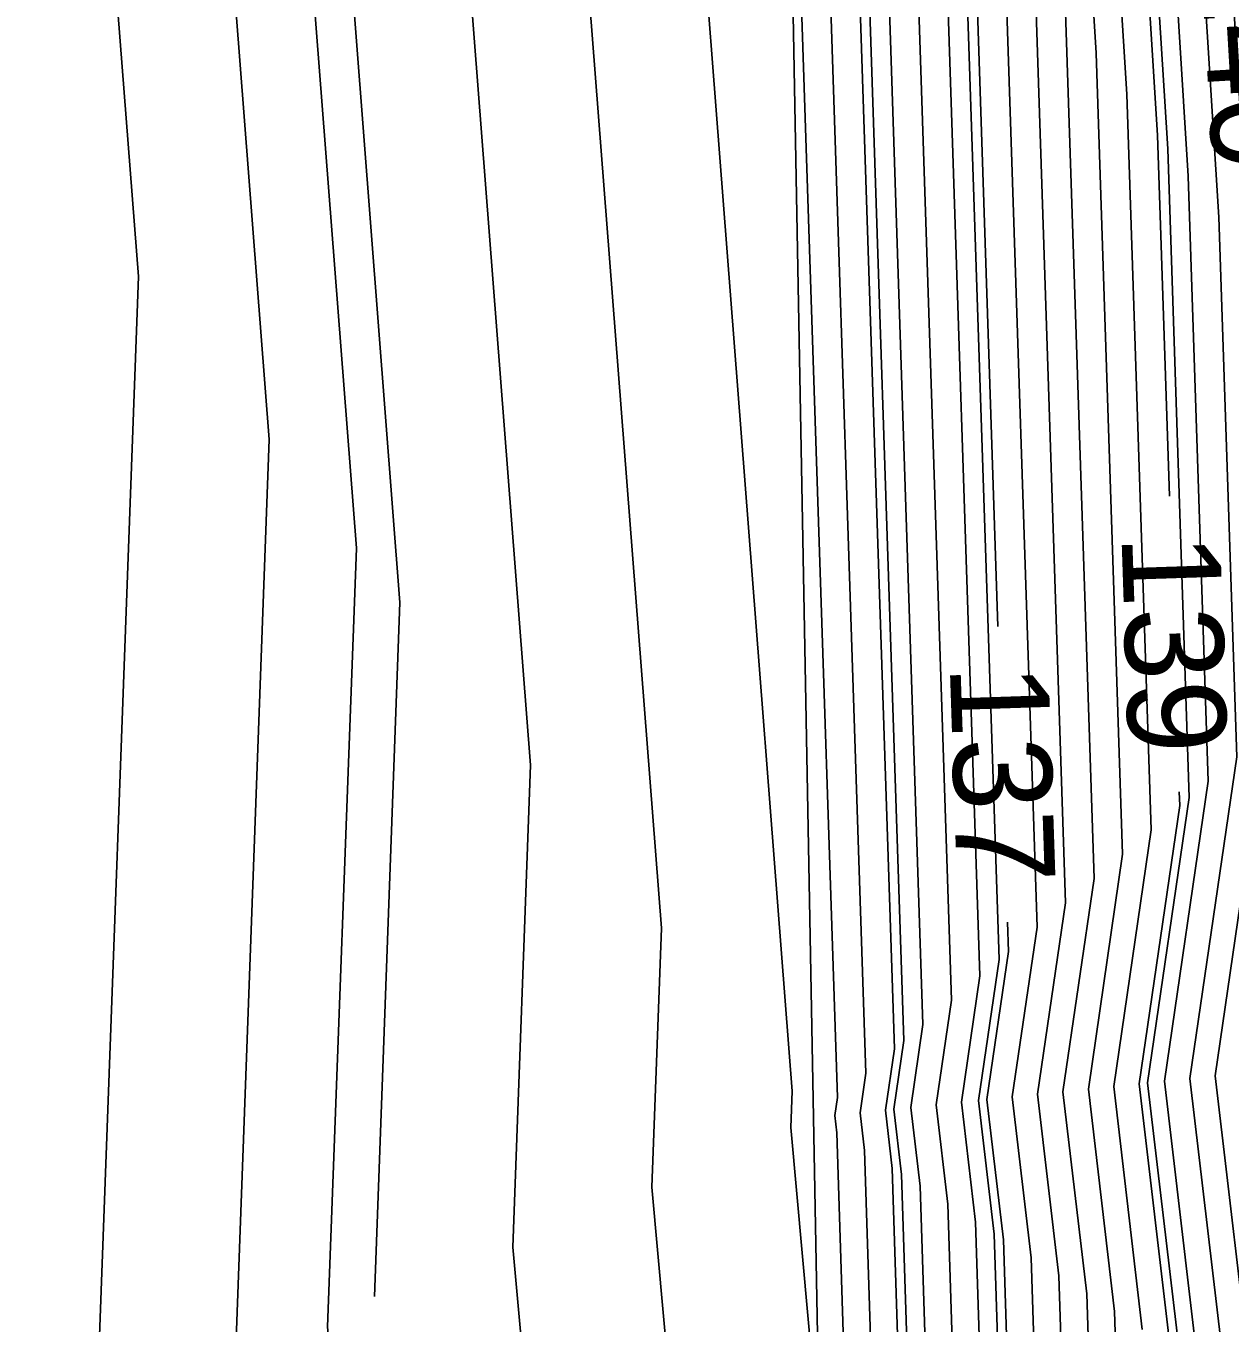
# Model space of a CAD drawing. Extents: x 2354170 to 2357230, y 866100 to 868290.
# Drawn here: x 2355290.64 to 2355315.06, y 867144.45 to 867170.77 of the extents above; entities that cross this region are included whole.
import ezdxf

# ---------------------------------------------------------------- set-up
doc = ezdxf.new("R2010")
doc.units = 0
for name, color, linetype in [('Default', 7, 'Continuous'), ('DTM Contours Major', 7, 'Continuous'), ('DTM Contours Major Text', 7, 'Continuous'), ('DTM Contours Minor', 7, 'Continuous'), ('PH Exist DTM Breakline', 7, 'Continuous')]:
    doc.layers.add(name, color=color, linetype=linetype)

msp = doc.modelspace()

# ---------------------------------------------------------------- linework, layer by layer
at = {"layer": 'Default'}
for points in [[(2355301.364, 867294.501), (2355303.473, 867267.767), (2355303.536, 867267.365), (2355303.528, 867266.921), (2355303.573, 867266.432), (2355305.202, 867238.149), (2355305.248, 867237.469), (2355305.272, 867237.054), (2355305.377, 867236.288), (2355305.337, 867235.543), (2355306.758, 867210.787), (2355306.786, 867209.642), (2355306.873, 867208.422), (2355307.046, 867206.972), (2355307.948, 867181.04), (2355307.964, 867179.665), (2355307.994, 867178.808), (2355307.898, 867177.479), (2355307.989, 867176.039), (2355308.831, 867150.512), (2355308.584, 867148.826), (2355308.773, 867147.228), (2355309.145, 867135.572)], [(2355301.994, 867294.01), (2355304.031, 867268.182), (2355304.145, 867267.464), (2355304.13, 867266.668), (2355304.211, 867265.793), (2355305.777, 867238.611), (2355305.847, 867237.572), (2355305.87, 867237.174), (2355306.03, 867236.007), (2355305.97, 867234.872), (2355307.329, 867211.186), (2355307.367, 867209.658), (2355307.482, 867208.031), (2355307.713, 867206.097), (2355308.569, 867181.503), (2355308.59, 867179.683), (2355308.618, 867178.871), (2355308.492, 867177.112), (2355308.611, 867175.207), (2355309.409, 867151.006), (2355309.099, 867148.879), (2355309.336, 867146.865), (2355309.689, 867135.796)], [(2355302.625, 867293.519), (2355304.59, 867268.596), (2355304.754, 867267.562), (2355304.732, 867266.415), (2355304.849, 867265.154), (2355306.352, 867239.072), (2355306.446, 867237.676), (2355306.468, 867237.295), (2355306.682, 867235.727), (2355306.602, 867234.201), (2355307.9, 867211.584), (2355307.947, 867209.675), (2355308.091, 867207.64), (2355308.38, 867205.222), (2355309.189, 867181.966), (2355309.216, 867179.701), (2355309.242, 867178.934), (2355309.085, 867176.746), (2355309.233, 867174.374), (2355309.988, 867151.499), (2355309.613, 867148.933), (2355309.899, 867146.502), (2355310.234, 867136.019)], [(2355307.51, 867134.902), (2355307.082, 867148.316), (2355307.041, 867148.665), (2355307.095, 867149.032), (2355306.122, 867178.535), (2355306.119, 867178.579), (2355306.122, 867178.62), (2355306.087, 867179.611), (2355306.087, 867179.652), (2355305.087, 867208.386), (2355305.039, 867209.583), (2355305.038, 867209.594), (2355305.039, 867209.602), (2355302.203, 867236.2), (2355302.17, 867236.595), (2355301.962, 867238.743), (2355299.804, 867264.507), (2355299.31, 867266.988), (2355298.381, 867271.619), (2355298.192, 867292.929)], [(2355303.885, 867292.538), (2355305.708, 867269.426), (2355305.972, 867267.758), (2355305.937, 867265.909), (2355306.125, 867263.877), (2355307.501, 867239.995), (2355307.644, 867237.883), (2355307.664, 867237.535), (2355307.988, 867235.166), (2355307.866, 867232.86), (2355309.042, 867212.381), (2355309.108, 867209.707), (2355309.31, 867206.858), (2355309.714, 867203.472), (2355310.43, 867182.892), (2355310.467, 867179.738), (2355310.491, 867179.059), (2355310.271, 867176.012), (2355310.478, 867172.71), (2355311.145, 867152.485), (2355310.642, 867149.04), (2355311.026, 867145.776), (2355311.324, 867136.466)], [(2355304.516, 867292.047), (2355306.267, 867269.841), (2355306.58, 867267.856), (2355306.54, 867265.656), (2355306.764, 867263.238), (2355308.076, 867240.457), (2355308.243, 867237.986), (2355308.262, 867237.656), (2355308.641, 867234.885), (2355308.499, 867232.189), (2355309.613, 867212.78), (2355309.688, 867209.724), (2355309.919, 867206.467), (2355310.381, 867202.597), (2355311.051, 867183.355), (2355311.093, 867179.756), (2355311.115, 867179.122), (2355310.864, 867175.645), (2355311.101, 867171.878), (2355311.724, 867152.979), (2355311.157, 867149.094), (2355311.59, 867145.413), (2355311.868, 867136.689)], [(2355312.958, 867137.136), (2355312.717, 867144.687), (2355312.186, 867149.201), (2355312.881, 867153.965), (2355312.345, 867170.214), (2355312.051, 867174.912), (2355312.363, 867179.247), (2355312.344, 867179.792), (2355312.292, 867184.281), (2355311.715, 867200.847), (2355311.137, 867205.685), (2355310.849, 867209.756), (2355310.754, 867213.577), (2355309.763, 867230.847), (2355309.947, 867234.324), (2355309.458, 867237.896), (2355309.441, 867238.193), (2355309.225, 867241.38), (2355308.04, 867261.96), (2355307.744, 867265.15), (2355307.798, 867268.052), (2355307.385, 867270.67), (2355305.776, 867291.066)], [(2355313.28, 867144.324), (2355312.7, 867149.254), (2355313.46, 867154.459), (2355312.968, 867169.382), (2355312.644, 867174.545), (2355312.987, 867179.31), (2355312.97, 867179.81), (2355312.912, 867184.743), (2355312.382, 867199.972), (2355311.747, 867205.294), (2355311.429, 867209.773), (2355311.325, 867213.975), (2355310.396, 867230.177), (2355310.6, 867234.043), (2355310.056, 867238.017), (2355310.04, 867238.297), (2355309.8, 867241.842), (2355308.678, 867261.322), (2355308.347, 867264.897), (2355308.407, 867268.15), (2355307.944, 867271.085), (2355306.407, 867290.576)], [(2355314.407, 867143.598), (2355313.729, 867149.362), (2355314.617, 867155.445), (2355314.212, 867167.717), (2355313.83, 867173.812), (2355314.236, 867179.436), (2355314.221, 867179.846), (2355314.153, 867185.669), (2355313.716, 867198.222), (2355312.965, 867204.512), (2355312.59, 867209.805), (2355312.467, 867214.772), (2355311.66, 867228.835), (2355311.905, 867233.482), (2355311.252, 867238.258), (2355311.238, 867238.504), (2355310.949, 867242.765), (2355309.954, 867260.044), (2355309.552, 867264.391), (2355309.625, 867268.346), (2355309.062, 867271.915), (2355307.667, 867289.594)], [(2355314.971, 867143.235), (2355314.244, 867149.415), (2355315.196, 867155.938), (2355314.835, 867166.885), (2355314.423, 867173.445), (2355314.86, 867179.498), (2355314.847, 867179.864), (2355314.773, 867186.132), (2355314.383, 867197.348), (2355313.574, 867204.121), (2355313.17, 867209.822), (2355313.038, 867215.171), (2355312.292, 867228.164), (2355312.558, 867233.201), (2355311.85, 867238.378), (2355311.837, 867238.607), (2355311.524, 867243.226), (2355310.592, 867259.405), (2355310.154, 867264.138), (2355310.234, 867268.444), (2355309.62, 867272.329), (2355308.298, 867289.104)], [(2355315.534, 867142.872), (2355314.758, 867149.469), (2355315.775, 867156.432), (2355315.457, 867166.053), (2355315.017, 867173.078), (2355315.484, 867179.561), (2355315.473, 867179.882), (2355315.394, 867186.595), (2355315.05, 867196.473), (2355314.183, 867203.73), (2355313.75, 867209.838), (2355313.609, 867215.569), (2355312.925, 867227.493), (2355313.211, 867232.921), (2355312.448, 867238.498), (2355312.436, 867238.711), (2355312.099, 867243.688), (2355311.23, 867258.767), (2355310.756, 867263.885), (2355310.843, 867268.543), (2355310.179, 867272.744), (2355308.928, 867288.613)], [(2355308.055, 867135.126), (2355307.646, 867147.954), (2355307.556, 867148.718), (2355307.673, 867149.526), (2355306.744, 867177.703), (2355306.712, 867178.213), (2355306.746, 867178.683), (2355306.713, 867179.629), (2355306.707, 867180.115), (2355305.712, 867208.721), (2355305.654, 867209.204), (2355305.626, 867209.609), (2355305.616, 867209.99), (2355304.207, 867234.553), (2355303.97, 867236.772), (2355303.934, 867237.21), (2355303.915, 867237.406), (2355301.512, 867266.085), (2355301.303, 867267.134), (2355300.91, 867269.093), (2355300.749, 867287.297)], [(2355304.402, 867135.401), (2355303.332, 867147.209), (2355303.526, 867152.465), (2355301.663, 867176.518), (2355301.699, 867177.481), (2355301.67, 867178.217), (2355301.506, 867182.529), (2355300.628, 867204.401), (2355300.305, 867209.934), (2355300.881, 867214.314), (2355298.669, 867235.057), (2355298.644, 867235.365), (2355298.057, 867241.417), (2355296.388, 867261.351), (2355295.322, 867266.697), (2355293.322, 867276.671), (2355293.246, 867285.156)], [(2355294.88, 867143.571), (2355295.574, 867162.378), (2355294.735, 867173.217), (2355294.828, 867175.696), (2355294.815, 867176.028), (2355294.394, 867187.119), (2355294.012, 867196.628), (2355293.206, 867210.445), (2355294.644, 867221.381), (2355293.369, 867233.342), (2355293.354, 867233.52), (2355292.2, 867245.429), (2355291.263, 867256.618), (2355289.342, 867266.259), (2355287.471, 867275.587), (2355282.888, 867283.216)], [(2355292.062, 867142.359), (2355292.924, 867165.682), (2355292.425, 867172.117), (2355292.537, 867175.102), (2355292.53, 867175.298), (2355292.023, 867188.649), (2355291.807, 867194.037), (2355290.839, 867210.615), (2355292.565, 867223.737), (2355291.602, 867232.77), (2355291.591, 867232.904), (2355290.248, 867246.766), (2355289.555, 867255.04), (2355287.348, 867266.113), (2355285.977, 867272.947), (2355280.597, 867281.904)], [(2355301.39, 867136.334), (2355300.515, 867145.996), (2355300.875, 867155.769), (2355299.353, 867175.418), (2355299.409, 867176.886), (2355299.385, 867177.487), (2355299.135, 867184.059), (2355298.423, 867201.81), (2355297.939, 867210.104), (2355298.802, 867216.67), (2355296.903, 867234.485), (2355296.881, 867234.75), (2355296.105, 867242.754), (2355294.679, 867259.774), (2355293.329, 867266.551), (2355290.792, 867279.197)], [(2355313.832, 867161.226), (2355313.59, 867168.549), (2355313.237, 867174.178), (2355313.611, 867179.373), (2355313.596, 867179.828), (2355313.533, 867185.206), (2355313.049, 867199.097), (2355312.356, 867204.903), (2355312.009, 867209.789), (2355311.896, 867214.374), (2355311.028, 867229.506), (2355311.252, 867233.763), (2355310.654, 867238.137), (2355310.639, 867238.4), (2355310.375, 867242.303), (2355309.316, 867260.683), (2355309.285, 867261.02)], [(2355305.838, 867258.43), (2355306.926, 867239.534), (2355307.045, 867237.779), (2355307.066, 867237.415), (2355307.335, 867235.446), (2355307.234, 867233.531), (2355308.471, 867211.983), (2355308.527, 867209.691), (2355308.7, 867207.249), (2355309.047, 867204.347), (2355309.81, 867182.429), (2355309.841, 867179.719), (2355309.867, 867178.997), (2355309.678, 867176.379), (2355309.856, 867173.542), (2355310.349, 867158.584)], [(2355297.705, 867144.99), (2355298.225, 867159.073), (2355297.044, 867174.317), (2355297.118, 867176.291), (2355297.1, 867176.757), (2355296.765, 867185.589), (2355296.218, 867199.219), (2355295.572, 867210.275), (2355296.723, 867219.025), (2355295.136, 867233.914), (2355295.117, 867234.135), (2355294.153, 867244.091), (2355294.103, 867244.687)], [(2355306.749, 867141.463), (2355306.732, 867141.993), (2355306.149, 867148.421), (2355306.177, 867149.161), (2355303.972, 867177.618), (2355303.99, 867178.076), (2355303.955, 867178.946), (2355303.877, 867180.999), (2355302.834, 867206.992), (2355302.672, 867209.764), (2355302.96, 867211.958), (2355300.436, 867235.629), (2355300.407, 867235.98), (2355300.01, 867240.08), (2355299.921, 867241.145)], [(2355312.348, 867127.488), (2355312.337, 867128.535), (2355312.195, 867132.758), (2355312.413, 867136.912), (2355312.153, 867145.05), (2355311.671, 867149.147), (2355312.303, 867153.472), (2355311.723, 867171.046), (2355311.457, 867175.279), (2355311.739, 867179.185), (2355311.718, 867179.774), (2355311.671, 867183.818), (2355311.048, 867201.722), (2355310.528, 867206.076), (2355310.268, 867209.74), (2355310.183, 867213.178), (2355309.373, 867227.297)], [(2355308.645, 867126.574), (2355308.576, 867132.731), (2355308.532, 867134.051), (2355308.6, 867135.349), (2355308.209, 867147.591), (2355308.07, 867148.772), (2355308.252, 867150.019), (2355307.366, 867176.871), (2355307.305, 867177.846), (2355307.37, 867178.746), (2355307.339, 867179.647), (2355307.328, 867180.577), (2355306.379, 867207.847), (2355306.264, 867208.813), (2355306.206, 867209.626), (2355306.187, 867210.389), (2355305.264, 867226.472)], [(2355317.692, 867055.498), (2355317.277, 867060.748), (2355316.792, 867067.898), (2355316.641, 867070.696), (2355316.385, 867077.502), (2355316.119, 867083.829), (2355315.545, 867094.423), (2355315.333, 867100.859), (2355315.325, 867101.757), (2355315.007, 867107.856), (2355314.107, 867112.716), (2355313.948, 867126.737), (2355313.765, 867132.204), (2355314.047, 867137.582), (2355313.844, 867143.961), (2355313.215, 867149.308), (2355314.039, 867154.952), (2355314.029, 867155.229)], [(2355310.547, 867152.588), (2355310.567, 867151.992), (2355310.128, 867148.986), (2355310.463, 867146.139), (2355310.779, 867136.242), (2355310.625, 867133.312), (2355310.725, 867130.333), (2355310.968, 867108.814), (2355311.433, 867106.305), (2355311.597, 867103.156), (2355311.611, 867101.538), (2355311.72, 867098.231), (2355312.79, 867078.493), (2355312.933, 867075.09), (2355313.071, 867071.429), (2355313.383, 867065.635), (2355313.648, 867061.739), (2355314.003, 867057.238), (2355314.087, 867052.767)]]:
    msp.add_lwpolyline(points, dxfattribs=at)
at = {"layer": 'DTM Contours Major'}
msp.add_lwpolyline([(2355306.749, 867141.463), (2355306.732, 867141.993), (2355306.149, 867148.421), (2355306.177, 867149.161), (2355303.972, 867177.618), (2355303.99, 867178.076), (2355303.955, 867178.946), (2355303.877, 867180.999), (2355302.834, 867206.992), (2355302.672, 867209.764), (2355302.96, 867211.958), (2355300.436, 867235.629), (2355300.407, 867235.98), (2355300.01, 867240.08), (2355299.921, 867241.145)], dxfattribs=at)
at = {"layer": 'DTM Contours Minor'}
for points in [[(2355300.944, 867294.828), (2355303.1, 867267.49), (2355303.13, 867267.3), (2355303.126, 867267.089), (2355303.147, 867266.858), (2355304.819, 867237.841), (2355304.849, 867237.4), (2355304.873, 867236.974), (2355304.941, 867236.475), (2355304.916, 867235.99), (2355306.377, 867210.521), (2355306.399, 867209.631), (2355306.467, 867208.682), (2355306.601, 867207.555), (2355307.535, 867180.732), (2355307.547, 867179.653), (2355307.578, 867178.766), (2355307.503, 867177.724), (2355307.574, 867176.593), (2355308.445, 867150.183), (2355308.242, 867148.79), (2355308.397, 867147.47), (2355308.781, 867135.424)], [(2355312.413, 867136.912), (2355312.153, 867145.05), (2355311.671, 867149.147), (2355312.303, 867153.472), (2355311.723, 867171.046), (2355311.457, 867175.279), (2355311.739, 867179.185), (2355311.718, 867179.774), (2355311.671, 867183.818), (2355311.048, 867201.722), (2355310.528, 867206.076), (2355310.268, 867209.74), (2355310.183, 867213.178), (2355309.131, 867231.518), (2355309.294, 867234.604), (2355308.86, 867237.776), (2355308.842, 867238.09), (2355308.651, 867240.918), (2355307.402, 867262.599), (2355307.142, 867265.403), (2355307.189, 867267.954), (2355306.826, 867270.255), (2355306.597, 867273.164)], [(2355314.032, 867143.84), (2355313.386, 867149.326), (2355314.231, 867155.116), (2355313.797, 867168.272), (2355313.435, 867174.056), (2355313.819, 867179.394), (2355313.804, 867179.834), (2355313.739, 867185.361), (2355313.272, 867198.806), (2355312.559, 867204.772), (2355312.203, 867209.794), (2355312.086, 867214.507), (2355311.875, 867218.191)], [(2355301.1, 867015.701), (2355301.963, 867021.744), (2355301.275, 867029.856), (2355301.271, 867030.39), (2355300.406, 867043.619), (2355300.308, 867060.278), (2355299.781, 867065.34), (2355297.866, 867075.301), (2355296.383, 867088.828), (2355298.106, 867101.496), (2355298.152, 867102.732), (2355297.068, 867118.586), (2355297.764, 867132.749), (2355297.374, 867137.577), (2355296.758, 867144.38), (2355297.341, 867160.175), (2355296.274, 867173.95), (2355296.355, 867176.093), (2355296.338, 867176.514), (2355295.974, 867186.099), (2355295.482, 867198.355), (2355294.783, 867210.331), (2355295.39, 867214.945)], [(2355309.514, 867184.826), (2355309.603, 867182.275), (2355309.633, 867179.713), (2355309.659, 867178.976), (2355309.48, 867176.501), (2355309.648, 867173.82), (2355310.374, 867151.828), (2355309.956, 867148.969), (2355310.275, 867146.26), (2355310.597, 867136.168)]]:
    msp.add_lwpolyline(points, dxfattribs=at)
at = {"layer": 'PH Exist DTM Breakline'}
msp.add_lwpolyline([(2354998.987, 867523.883), (2355031.67, 867506.785), (2355063.384, 867490.232), (2355116.195, 867460.277), (2355149.553, 867441.314), (2355183.938, 867421.048), (2355201.572, 867411.115), (2355224.818, 867398.158), (2355251.509, 867383.227), (2355269.376, 867369.298), (2355287.251, 867347.908), (2355294.287, 867327.619), (2355296.523, 867319.456), (2355299.911, 867295.631), (2355302.764, 867267.241), (2355304.13, 867236.824), (2355305.048, 867209.593), (2355306.062, 867178.614), (2355306.867, 867134.639), (2355307.678, 867102.256), (2355309.303, 867062.926), (2355310.069, 867028.808), (2355310.233, 866999.689)], dxfattribs=at)

# ---------------------------------------------------------------- texts
at = {"layer": 'Default'}
for s, p in [('139', (2355312.857, 867160.437)), ('137', (2355309.375, 867157.796))]:
    msp.add_text(s, height=2, rotation=271.8893, dxfattribs=at).set_placement(p)
at = {"layer": 'DTM Contours Major Text'}
msp.add_text('140', height=2, rotation=273.3158, dxfattribs=at).set_placement((2355314.456, 867172.266))

doc.saveas('drawing.dxf')
